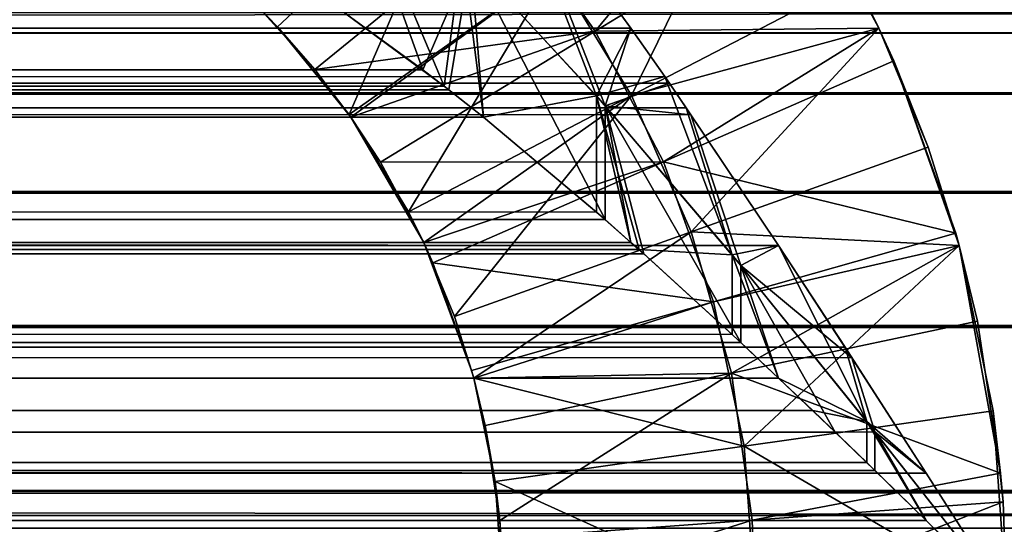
# Model space of a CAD drawing. Extents: x 3 to 600, y 3 to 274.
# Tile 586 of 622: x 558.808 to 559.982, y 272.099 to 272.701. Entities that reach past the tile are written whole.
import ezdxf

# ---------------------------------------------------------------- set-up
doc = ezdxf.new("R2010")
doc.units = 0

msp = doc.modelspace()

# ---------------------------------------------------------------- linework, layer by layer
for points in [[(559.384644, 272.899353, 99.969955), (43.43301, 272.691223, 99.852295), (559.361023, 272.929993, 99.990959)], [(43.43301, 272.691223, 99.852295), (43.463768, 272.73465, 99.87355), (559.361023, 272.929993, 99.990959)], [(43.474167, 272.749146, 241.518982), (559.536987, 272.691223, 241.547714), (43.608994, 272.929932, 241.408951)], [(559.536987, 272.691223, 241.547714), (559.39325, 272.888092, 241.4375), (43.608994, 272.929932, 241.408951)], [(559.288757, 272.641541, 240.875336), (559.184998, 272.717102, 240.807114), (559.184998, 272.92923, 241.019241)], [(559.288757, 272.641541, 240.875336), (559.184998, 272.92923, 241.019241), (559.34552, 272.773499, 241.152069)], [(559.184998, 272.92923, 100.380753), (559.184998, 272.717102, 100.592888), (559.314209, 272.621979, 100.509132)], [(559.184998, 272.92923, 100.380753), (559.314209, 272.621979, 100.509132), (559.335876, 272.783478, 100.255219)], [(559.494324, 272.687592, 240.685822), (559.69397, 272.929932, 240.649002), (559.392395, 272.831604, 240.608002)], [(559.445679, 272.761536, 100.753204), (559.69397, 272.929932, 100.750999), (559.537781, 272.610779, 100.67527)], [(559.494324, 272.687592, 240.685822), (559.750366, 272.843964, 240.685822), (559.69397, 272.929932, 240.649002)], [(559.537781, 272.610779, 100.67527), (559.69397, 272.929932, 100.750999), (559.803833, 272.74942, 100.67527)], [(559.536987, 272.691223, 99.85228), (43.43301, 272.691223, 99.852295), (559.384644, 272.899353, 99.969955)], [(559.334839, 272.897583, 100.830597), (559.115662, 272.692749, 100.830597), (559.092102, 272.717102, 100.849998)], [(559.200867, 272.588104, 100.753204), (559.115662, 272.692749, 100.830597), (559.334839, 272.897583, 100.830597)], [(559.445679, 272.761536, 100.753204), (559.200867, 272.588104, 100.753204), (559.334839, 272.897583, 100.830597)], [(559.49585, 272.610535, 100.147064), (559.384644, 272.899353, 99.969955), (559.335876, 272.783478, 100.255219)], [(559.536987, 272.691223, 99.85228), (559.384644, 272.899353, 99.969955), (559.49585, 272.610535, 100.147064)], [(559.39325, 272.888092, 241.4375), (559.506226, 272.598755, 241.258987), (559.34552, 272.773499, 241.152069)], [(559.536987, 272.691223, 241.547714), (559.506226, 272.598755, 241.258987), (559.39325, 272.888092, 241.4375)], [(559.494324, 272.687592, 240.685822), (559.832703, 272.691223, 240.748001), (559.750366, 272.843964, 240.685822)], [(559.832703, 272.691223, 240.748001), (559.832703, 272.691223, 100.652), (559.750366, 272.843964, 240.685822)], [(559.750366, 272.843964, 240.685822), (559.832703, 272.691223, 100.652), (559.803833, 272.74942, 100.67527)], [(559.392395, 272.831604, 240.608002), (559.092102, 272.717102, 240.550003), (559.159912, 272.641998, 240.608002)], [(559.392395, 272.831604, 240.608002), (559.159912, 272.641998, 240.608002), (559.494324, 272.687592, 240.685822)], [(559.361023, 272.584991, 100.481842), (559.335876, 272.783478, 100.255219), (559.314209, 272.621979, 100.509132)], [(559.49585, 272.610535, 100.147064), (559.335876, 272.783478, 100.255219), (559.361023, 272.584991, 100.481842)], [(559.34552, 272.773499, 241.152069), (559.319763, 272.617645, 240.894196), (559.288757, 272.641541, 240.875336)], [(559.34552, 272.773499, 241.152069), (559.361023, 272.584991, 240.918152), (559.319763, 272.617645, 240.894196)], [(559.506226, 272.598755, 241.258987), (559.506226, 272.462891, 240.991547), (559.34552, 272.773499, 241.152069)], [(559.34552, 272.773499, 241.152069), (559.506226, 272.462891, 240.991547), (559.361023, 272.584991, 240.918152)], [(559.203064, 272.584961, 100.750999), (559.200867, 272.588104, 100.753204), (559.445679, 272.761536, 100.753204)], [(559.445679, 272.761536, 100.753204), (559.27179, 272.472137, 100.67527), (559.203064, 272.584961, 100.750999)], [(559.537781, 272.610779, 100.67527), (559.27179, 272.472137, 100.67527), (559.445679, 272.761536, 100.753204)], [(43.43301, 272.691223, 241.547699), (559.536987, 272.691223, 241.547714), (43.474167, 272.749146, 241.518982)], [(559.537781, 272.610779, 100.67527), (559.803833, 272.74942, 100.67527), (559.832703, 272.691223, 100.652)], [(563.484985, 272.685669, 258.272156), (38.785011, 272.685669, 258.272156), (38.785011, 272.709991, 258.549988)], [(563.484985, 272.685669, 258.272156), (38.785011, 272.709991, 258.549988), (563.484985, 272.709991, 258.549988)], [(39.485008, 272.685669, 34.627834), (563.484985, 272.685669, 34.627834), (563.484985, 272.709991, 34.349998)], [(39.485008, 272.685669, 34.627834), (563.484985, 272.709991, 34.349998), (39.485008, 272.709991, 34.349998)], [(39.885014, 272.109985, 270.950012), (561.484985, 272.109985, 270.950012), (39.885014, 272.709991, 270.950012)], [(39.885014, 272.709991, 270.950012), (561.484985, 272.109985, 270.950012), (561.484985, 272.709991, 270.950012)], [(561.484985, 272.109985, 21.949999), (41.485012, 272.109985, 21.949999), (561.484985, 272.709991, 21.949999)], [(561.484985, 272.709991, 21.949999), (41.485012, 272.109985, 21.949999), (41.485012, 272.709991, 21.949999)], [(559.184998, 272.717102, 240.807114), (559.288757, 272.641541, 240.875336), (43.608994, 272.584961, 240.918106)], [(43.608994, 272.584961, 240.918106), (43.634148, 272.60498, 240.903671), (559.184998, 272.717102, 240.807114)], [(43.624462, 272.59729, 100.490707), (559.361023, 272.584991, 100.481842), (43.785007, 272.717102, 100.592888)], [(559.184998, 272.717102, 240.807114), (43.634148, 272.60498, 240.903671), (43.785007, 272.717102, 240.807114)], [(559.361023, 272.584991, 100.481842), (559.314209, 272.621979, 100.509132), (43.785007, 272.717102, 100.592888)], [(43.785007, 272.717102, 100.592888), (559.314209, 272.621979, 100.509132), (559.184998, 272.717102, 100.592888)], [(532.420654, 263.709991, 20.949999), (568.045654, 263.709991, 20.949999), (568.045654, 272.709991, 20.949999)], [(532.420654, 263.709991, 20.949999), (568.045654, 272.709991, 20.949999), (532.420654, 272.709991, 20.949999)], [(532.420654, 263.709991, 19.949999), (532.420654, 272.709991, 19.949999), (568.045654, 272.709991, 19.949999)], [(532.420654, 263.709991, 19.949999), (568.045654, 272.709991, 19.949999), (568.045654, 263.709991, 19.949999)], [(532.420654, 263.709991, 272.950012), (568.045654, 263.709991, 272.950012), (568.045654, 272.709991, 272.950012)], [(532.420654, 263.709991, 272.950012), (568.045654, 272.709991, 272.950012), (532.420654, 272.709991, 272.950012)], [(532.420654, 263.709991, 271.950012), (532.420654, 272.709991, 271.950012), (568.045654, 272.709991, 271.950012)], [(532.420654, 263.709991, 271.950012), (568.045654, 272.709991, 271.950012), (568.045654, 263.709991, 271.950012)], [(559.115662, 272.692749, 100.830597), (559.159912, 272.641998, 240.608002), (559.092102, 272.717102, 100.849998)], [(559.092102, 272.717102, 100.849998), (559.159912, 272.641998, 240.608002), (559.092102, 272.717102, 240.550003)], [(563.484985, 272.613495, 258.002777), (38.785011, 272.613495, 258.002777), (38.785011, 272.685669, 258.272156)], [(563.484985, 272.613495, 258.002777), (38.785011, 272.685669, 258.272156), (563.484985, 272.685669, 258.272156)], [(39.485008, 272.613495, 34.897232), (563.484985, 272.613495, 34.897232), (563.484985, 272.685669, 34.627834)], [(39.485008, 272.613495, 34.897232), (563.484985, 272.685669, 34.627834), (39.485008, 272.685669, 34.627834)], [(559.536987, 272.691223, 99.85228), (559.577271, 272.633453, 99.826469), (43.256996, 272.432159, 99.756775)], [(43.256996, 272.432159, 99.756775), (43.302147, 272.500122, 99.776962), (559.536987, 272.691223, 99.85228)], [(559.536987, 272.691223, 99.85228), (43.302147, 272.500122, 99.776962), (43.43301, 272.691223, 99.852295)], [(559.713013, 272.43219, 241.64328), (43.43301, 272.691223, 241.547699), (43.31258, 272.515686, 241.617935)], [(559.608459, 272.588013, 241.591934), (43.43301, 272.691223, 241.547699), (559.713013, 272.43219, 241.64328)], [(559.608459, 272.588013, 241.591934), (559.582825, 272.625458, 241.576889), (43.43301, 272.691223, 241.547699)], [(43.43301, 272.691223, 241.547699), (559.582825, 272.625458, 241.576889), (559.536987, 272.691223, 241.547714)], [(559.200867, 272.588104, 100.753204), (559.203064, 272.584961, 240.649002), (559.115662, 272.692749, 100.830597)], [(559.115662, 272.692749, 100.830597), (559.203064, 272.584961, 240.649002), (559.159912, 272.641998, 240.608002)], [(559.159912, 272.641998, 240.608002), (559.203064, 272.584961, 240.649002), (559.494324, 272.687592, 240.685822)], [(559.494324, 272.687592, 240.685822), (559.203064, 272.584961, 240.649002), (559.238342, 272.531219, 240.685822)], [(559.494324, 272.687592, 240.685822), (559.238342, 272.531219, 240.685822), (559.575623, 272.53183, 240.763321)], [(559.575623, 272.53183, 240.763321), (559.832703, 272.691223, 240.748001), (559.494324, 272.687592, 240.685822)], [(559.49585, 272.610535, 100.147064), (559.577271, 272.633453, 99.826469), (559.536987, 272.691223, 99.85228)], [(559.536987, 272.691223, 241.547714), (559.582825, 272.625458, 241.576889), (559.506226, 272.598755, 241.258987)], [(559.537781, 272.610779, 100.67527), (559.832703, 272.691223, 100.652), (559.608887, 272.448303, 100.597046)], [(559.575623, 272.53183, 240.763321), (559.850403, 272.652252, 240.763321), (559.832703, 272.691223, 240.748001)], [(559.608887, 272.448303, 100.597046), (559.832703, 272.691223, 100.652), (559.891296, 272.549469, 100.597046)], [(559.850403, 272.652252, 240.763321), (559.891296, 272.549469, 100.597046), (559.832703, 272.691223, 240.748001)], [(559.832703, 272.691223, 240.748001), (559.891296, 272.549469, 100.597046), (559.832703, 272.691223, 100.652)], [(559.924194, 272.446716, 240.841599), (559.850403, 272.652252, 240.763321), (559.575623, 272.53183, 240.763321)], [(559.924194, 272.446716, 240.841599), (559.928223, 272.432159, 100.553001), (559.850403, 272.652252, 240.763321)], [(559.850403, 272.652252, 240.763321), (559.928223, 272.432159, 100.553001), (559.891296, 272.549469, 100.597046)], [(43.608994, 272.584961, 240.918106), (559.288757, 272.641541, 240.875336), (559.319763, 272.617645, 240.894196)], [(43.256996, 272.432159, 99.756775), (559.577271, 272.633453, 99.826469), (559.602783, 272.596375, 99.811325)], [(559.49585, 272.610535, 100.147064), (559.657471, 272.420868, 100.066658), (559.577271, 272.633453, 99.826469)], [(559.506226, 272.598755, 241.258987), (559.582825, 272.625458, 241.576889), (559.608459, 272.588013, 241.591934)], [(559.657471, 272.420868, 100.066658), (559.602783, 272.596375, 99.811325), (559.577271, 272.633453, 99.826469)], [(563.484985, 272.495636, 257.75), (38.785011, 272.495636, 257.75), (38.785011, 272.613495, 258.002777)], [(563.484985, 272.495636, 257.75), (38.785011, 272.613495, 258.002777), (563.484985, 272.613495, 258.002777)], [(39.485008, 272.495636, 35.149998), (563.484985, 272.495636, 35.149998), (563.484985, 272.613495, 34.897232)], [(39.485008, 272.495636, 35.149998), (563.484985, 272.613495, 34.897232), (39.485008, 272.613495, 34.897232)], [(43.608994, 272.584961, 240.918106), (559.319763, 272.617645, 240.894196), (559.361023, 272.584991, 240.918152)], [(559.537781, 272.610779, 100.67527), (559.289795, 272.43576, 100.652), (559.27179, 272.472137, 100.67527)], [(559.326416, 272.347168, 100.597046), (559.289795, 272.43576, 100.652), (559.537781, 272.610779, 100.67527)], [(559.608887, 272.448303, 100.597046), (559.326416, 272.347168, 100.597046), (559.537781, 272.610779, 100.67527)], [(559.361023, 272.584991, 100.481842), (559.49585, 272.471954, 100.413109), (559.49585, 272.610535, 100.147064)], [(559.49585, 272.610535, 100.147064), (559.49585, 272.471954, 100.413109), (559.536987, 272.43576, 100.395172)], [(559.49585, 272.610535, 100.147064), (559.536987, 272.43576, 100.395172), (559.546631, 272.427216, 100.391197)], [(559.546631, 272.427216, 100.391197), (559.657471, 272.420868, 100.066658), (559.49585, 272.610535, 100.147064)], [(43.256996, 272.432159, 99.756775), (559.602783, 272.596375, 99.811325), (559.713013, 272.43219, 99.756706)], [(43.608994, 272.584961, 100.481895), (559.361023, 272.584991, 100.481842), (43.624462, 272.59729, 100.490707)], [(559.536987, 272.43576, 241.004822), (559.506226, 272.462891, 240.991547), (559.506226, 272.598755, 241.258987)], [(559.667847, 272.408203, 241.337463), (559.667847, 272.316315, 241.051926), (559.506226, 272.598755, 241.258987)], [(559.506226, 272.598755, 241.258987), (559.667847, 272.316315, 241.051926), (559.552185, 272.422241, 241.011063)], [(559.506226, 272.598755, 241.258987), (559.552185, 272.422241, 241.011063), (559.536987, 272.43576, 241.004822)], [(559.506226, 272.598755, 241.258987), (559.608459, 272.588013, 241.591934), (559.667847, 272.408203, 241.337463)], [(559.657471, 272.420868, 100.066658), (559.713013, 272.43219, 99.756706), (559.602783, 272.596375, 99.811325)], [(559.506226, 272.462891, 240.991547), (43.43301, 272.43576, 241.004822), (559.361023, 272.584991, 240.918152)], [(559.361023, 272.584991, 240.918152), (43.43301, 272.43576, 241.004822), (43.474167, 272.471954, 240.986862)], [(43.463768, 272.462891, 100.40847), (559.536987, 272.43576, 100.395172), (43.608994, 272.584961, 100.481895)], [(559.361023, 272.584991, 240.918152), (43.474167, 272.471954, 240.986862), (43.608994, 272.584961, 240.918106)], [(43.608994, 272.584961, 100.481895), (559.49585, 272.471954, 100.413109), (559.361023, 272.584991, 100.481842)], [(559.536987, 272.43576, 100.395172), (559.49585, 272.471954, 100.413109), (43.608994, 272.584961, 100.481895)], [(559.200867, 272.588104, 100.753204), (559.203064, 272.584961, 100.750999), (559.203064, 272.584961, 240.649002)], [(559.27179, 272.472137, 100.67527), (559.289795, 272.43576, 240.748001), (559.203064, 272.584961, 100.750999)], [(559.203064, 272.584961, 100.750999), (559.289795, 272.43576, 240.748001), (559.238342, 272.531219, 240.685822)], [(559.203064, 272.584961, 100.750999), (559.238342, 272.531219, 240.685822), (559.203064, 272.584961, 240.649002)], [(559.667847, 272.408203, 241.337463), (559.608459, 272.588013, 241.591934), (559.713013, 272.43219, 241.64328)], [(559.608887, 272.448303, 100.597046), (559.891296, 272.549469, 100.597046), (559.928223, 272.432159, 100.553001)], [(559.575623, 272.53183, 240.763321), (559.238342, 272.531219, 240.685822), (559.289795, 272.43576, 240.748001)], [(559.289795, 272.43576, 240.748001), (559.300903, 272.411407, 240.763321), (559.575623, 272.53183, 240.763321)], [(559.575623, 272.53183, 240.763321), (559.300903, 272.411407, 240.763321), (559.635559, 272.364807, 240.841599)], [(559.575623, 272.53183, 240.763321), (559.635559, 272.364807, 240.841599), (559.924194, 272.446716, 240.841599)], [(559.713013, 272.43219, 241.64328), (43.31258, 272.515686, 241.617935), (43.256996, 272.432159, 241.643219)], [(563.484985, 272.335663, 257.521545), (38.785011, 272.335663, 257.521545), (38.785011, 272.495636, 257.75)], [(563.484985, 272.335663, 257.521545), (38.785011, 272.495636, 257.75), (563.484985, 272.495636, 257.75)], [(39.485008, 272.335663, 35.378456), (563.484985, 272.335663, 35.378456), (563.484985, 272.495636, 35.149998)], [(39.485008, 272.335663, 35.378456), (563.484985, 272.495636, 35.149998), (39.485008, 272.495636, 35.149998)], [(559.27179, 272.472137, 100.67527), (559.289795, 272.43576, 100.652), (559.289795, 272.43576, 240.748001)], [(559.506226, 272.462891, 240.991547), (559.536987, 272.43576, 241.004822), (43.43301, 272.43576, 241.004822)], [(43.43301, 272.43576, 100.39518), (559.536987, 272.43576, 100.395172), (43.463768, 272.462891, 100.40847)], [(559.608887, 272.448303, 100.597046), (559.349487, 272.273834, 100.553001), (559.326416, 272.347168, 100.597046)], [(559.656677, 272.279572, 100.519691), (559.349487, 272.273834, 100.553001), (559.608887, 272.448303, 100.597046)], [(559.928223, 272.432159, 100.553001), (559.656677, 272.279572, 100.519691), (559.608887, 272.448303, 100.597046)], [(43.31255, 272.32605, 241.048721), (559.536987, 272.43576, 241.004822), (43.256996, 272.273834, 241.064514)], [(43.256996, 272.273834, 241.064514), (559.536987, 272.43576, 241.004822), (559.552185, 272.422241, 241.011063)], [(559.713013, 272.273865, 100.335442), (43.43301, 272.43576, 100.39518), (43.302147, 272.316315, 100.348099)], [(43.43301, 272.43576, 241.004822), (559.536987, 272.43576, 241.004822), (43.31255, 272.32605, 241.048721)], [(559.657471, 272.32605, 100.351265), (43.43301, 272.43576, 100.39518), (559.713013, 272.273865, 100.335442)], [(559.657471, 272.32605, 100.351265), (559.546631, 272.427216, 100.391197), (43.43301, 272.43576, 100.39518)], [(43.43301, 272.43576, 100.39518), (559.546631, 272.427216, 100.391197), (559.536987, 272.43576, 100.395172)], [(559.326416, 272.347168, 100.597046), (559.346985, 272.282928, 240.841599), (559.289795, 272.43576, 100.652)], [(559.289795, 272.43576, 100.652), (559.346985, 272.282928, 240.841599), (559.300903, 272.411407, 240.763321)], [(559.289795, 272.43576, 100.652), (559.300903, 272.411407, 240.763321), (559.289795, 272.43576, 240.748001)], [(559.924194, 272.446716, 240.841599), (559.635559, 272.364807, 240.841599), (559.928223, 272.432159, 240.847)], [(559.924194, 272.446716, 240.841599), (559.928223, 272.432159, 240.847), (559.928223, 272.432159, 100.553001)], [(43.256996, 272.432159, 99.756775), (559.713013, 272.43219, 99.756706), (43.14217, 272.255859, 99.719093)], [(43.14217, 272.255859, 99.719093), (559.713013, 272.43219, 99.756706), (559.792358, 272.31076, 99.728523)], [(43.151825, 272.270844, 241.678497), (559.888977, 272.160553, 241.692902), (43.256996, 272.432159, 241.643219)], [(43.256996, 272.432159, 241.643219), (559.800476, 272.298218, 241.673813), (559.713013, 272.43219, 241.64328)], [(43.256996, 272.432159, 241.643219), (559.888977, 272.160553, 241.692902), (559.800476, 272.298218, 241.673813)], [(559.546631, 272.427216, 100.391197), (559.657471, 272.32605, 100.351265), (559.657471, 272.420868, 100.066658)], [(559.928223, 272.432159, 240.847), (559.635559, 272.364807, 240.841599), (559.672058, 272.192535, 240.919281)], [(559.950134, 272.341797, 100.519691), (559.656677, 272.279572, 100.519691), (559.928223, 272.432159, 100.553001)], [(559.818176, 272.221924, 100.017464), (559.713013, 272.43219, 99.756706), (559.657471, 272.420868, 100.066658)], [(559.667847, 272.408203, 241.337463), (559.713013, 272.43219, 241.64328), (559.800476, 272.298218, 241.673813)], [(559.672058, 272.192535, 240.919281), (559.969055, 272.23465, 240.919281), (559.928223, 272.432159, 240.847)], [(559.818176, 272.221924, 100.017464), (559.792358, 272.31076, 99.728523), (559.713013, 272.43219, 99.756706)], [(559.969055, 272.23465, 240.919281), (559.977844, 272.160553, 100.454002), (559.928223, 272.432159, 240.847)], [(559.928223, 272.432159, 240.847), (559.977844, 272.160553, 100.454002), (559.950134, 272.341797, 100.519691)], [(559.928223, 272.432159, 240.847), (559.950134, 272.341797, 100.519691), (559.928223, 272.432159, 100.553001)], [(43.256996, 272.273834, 241.064514), (559.552185, 272.422241, 241.011063), (559.667847, 272.316315, 241.051926)], [(559.657471, 272.420868, 100.066658), (559.657471, 272.32605, 100.351265), (559.713013, 272.273865, 100.335442)], [(559.657471, 272.420868, 100.066658), (559.713013, 272.273865, 100.335442), (559.818176, 272.221924, 100.017464)], [(559.346985, 272.282928, 240.841599), (559.635559, 272.364807, 240.841599), (559.300903, 272.411407, 240.763321)], [(559.82782, 272.209778, 241.384476), (559.780579, 272.20932, 241.079926), (559.667847, 272.408203, 241.337463)], [(559.780579, 272.20932, 241.079926), (559.713013, 272.273865, 241.06456), (559.667847, 272.408203, 241.337463)], [(559.667847, 272.408203, 241.337463), (559.713013, 272.273865, 241.06456), (559.667847, 272.316315, 241.051926)], [(559.800476, 272.298218, 241.673813), (559.82782, 272.209778, 241.384476), (559.667847, 272.408203, 241.337463)], [(559.349487, 272.273834, 240.847), (559.635559, 272.364807, 240.841599), (559.346985, 272.282928, 240.841599)], [(559.349487, 272.273834, 240.847), (559.672058, 272.192535, 240.919281), (559.635559, 272.364807, 240.841599)], [(559.349487, 272.273834, 100.553001), (559.349487, 272.273834, 240.847), (559.326416, 272.347168, 100.597046)], [(559.326416, 272.347168, 100.597046), (559.349487, 272.273834, 240.847), (559.346985, 272.282928, 240.841599)], [(559.977844, 272.160553, 100.454002), (559.656677, 272.279572, 100.519691), (559.950134, 272.341797, 100.519691)], [(563.484985, 272.138428, 257.324341), (38.785011, 272.138428, 257.324341), (38.785011, 272.335663, 257.521545)], [(563.484985, 272.138428, 257.324341), (38.785011, 272.335663, 257.521545), (563.484985, 272.335663, 257.521545)], [(39.485008, 272.138428, 35.575665), (563.484985, 272.138428, 35.575665), (563.484985, 272.335663, 35.378456)], [(39.485008, 272.138428, 35.575665), (563.484985, 272.335663, 35.378456), (39.485008, 272.335663, 35.378456)], [(43.14217, 272.255859, 99.719093), (559.792358, 272.31076, 99.728523), (559.888977, 272.160553, 99.707092)], [(559.667847, 272.316315, 241.051926), (559.713013, 272.273865, 241.06456), (43.256996, 272.273834, 241.064514)], [(559.713013, 272.273865, 100.335442), (43.302147, 272.316315, 100.348099), (43.256996, 272.273834, 100.335487)], [(559.888977, 272.160553, 99.707092), (559.792358, 272.31076, 99.728523), (559.818176, 272.221924, 100.017464)], [(559.888977, 272.160553, 241.692902), (559.82782, 272.209778, 241.384476), (559.800476, 272.298218, 241.673813)], [(43.14217, 272.163666, 100.311935), (559.888977, 272.104095, 100.304436), (43.256996, 272.273834, 100.335487)], [(43.256996, 272.273834, 241.064514), (559.713013, 272.273865, 241.06456), (43.151825, 272.173004, 241.086563)], [(43.151825, 272.173004, 241.086563), (559.713013, 272.273865, 241.06456), (559.780579, 272.20932, 241.079926)], [(559.753723, 272.235077, 100.325661), (559.713013, 272.273865, 100.335442), (43.256996, 272.273834, 100.335487)], [(43.256996, 272.273834, 100.335487), (559.888977, 272.104095, 100.304436), (559.818176, 272.173035, 100.313377)], [(43.256996, 272.273834, 100.335487), (559.818176, 272.173035, 100.313377), (559.753723, 272.235077, 100.325661)], [(559.656677, 272.279572, 100.519691), (559.363159, 272.217377, 100.519691), (559.349487, 272.273834, 100.553001)], [(559.375061, 272.150391, 240.919281), (559.672058, 272.192535, 240.919281), (559.349487, 272.273834, 240.847)], [(559.363159, 272.217377, 100.519691), (559.375061, 272.150391, 240.919281), (559.349487, 272.273834, 100.553001)], [(559.349487, 272.273834, 100.553001), (559.375061, 272.150391, 240.919281), (559.349487, 272.273834, 240.847)], [(559.380554, 272.104095, 100.454002), (559.363159, 272.217377, 100.519691), (559.656677, 272.279572, 100.519691)], [(559.681519, 272.104431, 100.441666), (559.380554, 272.104095, 100.454002), (559.656677, 272.279572, 100.519691)], [(559.681519, 272.104431, 100.441666), (559.656677, 272.279572, 100.519691), (559.977844, 272.160553, 100.454002)], [(559.818176, 272.221924, 100.017464), (559.713013, 272.273865, 100.335442), (559.753723, 272.235077, 100.325661)], [(42.984993, 272.009979, 241.699997), (559.888977, 272.160553, 241.692902), (43.151825, 272.270844, 241.678497)], [(42.984993, 272.009979, 99.699997), (43.14217, 272.255859, 99.719093), (559.984985, 272.009979, 99.699997)], [(559.984985, 272.009979, 99.699997), (43.14217, 272.255859, 99.719093), (559.888977, 272.160553, 99.707092)], [(559.672058, 272.192535, 240.919281), (559.984985, 272.009979, 241), (559.969055, 272.23465, 240.919281)], [(559.818176, 272.221924, 100.017464), (559.753723, 272.235077, 100.325661), (559.818176, 272.173035, 100.313377)], [(559.969055, 272.23465, 240.919281), (559.984985, 272.009979, 241), (559.984985, 272.009979, 100.400002)], [(559.984985, 272.009979, 100.400002), (559.980774, 272.126221, 100.441666), (559.969055, 272.23465, 240.919281)], [(559.969055, 272.23465, 240.919281), (559.980774, 272.126221, 100.441666), (559.977844, 272.160553, 100.454002)], [(559.363159, 272.217377, 100.519691), (559.380554, 272.104095, 100.454002), (559.375061, 272.150391, 240.919281)], [(559.984985, 272.009979, 99.999992), (559.888977, 272.160553, 99.707092), (559.818176, 272.221924, 100.017464)], [(559.984985, 272.009979, 99.999992), (559.818176, 272.221924, 100.017464), (559.888977, 272.104095, 100.304436)], [(559.888977, 272.104095, 100.304436), (559.818176, 272.221924, 100.017464), (559.818176, 272.173035, 100.313377)], [(43.151825, 272.173004, 241.086563), (559.780579, 272.20932, 241.079926), (559.82782, 272.163666, 241.08812)], [(559.82782, 272.209778, 241.384476), (559.82782, 272.163666, 241.08812), (559.780579, 272.20932, 241.079926)], [(559.984985, 272.009979, 241.400009), (559.984985, 272.009979, 241.099991), (559.82782, 272.209778, 241.384476)], [(559.82782, 272.209778, 241.384476), (559.984985, 272.009979, 241.099991), (559.888977, 272.104095, 241.095551)], [(559.82782, 272.209778, 241.384476), (559.888977, 272.104095, 241.095551), (559.82782, 272.163666, 241.08812)], [(559.888977, 272.160553, 241.692902), (559.984985, 272.009979, 241.400009), (559.82782, 272.209778, 241.384476)], [(559.375061, 272.150391, 240.919281), (559.684998, 272.009979, 241), (559.672058, 272.192535, 240.919281)], [(559.684998, 272.009979, 241), (559.984985, 272.009979, 241), (559.672058, 272.192535, 240.919281)], [(43.151825, 272.173004, 241.086563), (559.984985, 272.009979, 241.099991), (42.984993, 272.009979, 241.099991)], [(559.82782, 272.163666, 241.08812), (559.888977, 272.104095, 241.095551), (43.151825, 272.173004, 241.086563)], [(43.151825, 272.173004, 241.086563), (559.888977, 272.104095, 241.095551), (559.984985, 272.009979, 241.099991)], [(42.984993, 272.009979, 100.299995), (559.888977, 272.104095, 100.304436), (43.14217, 272.163666, 100.311935)], [(559.984985, 272.009979, 241.699997), (559.888977, 272.160553, 241.692902), (42.984993, 272.009979, 241.699997)], [(559.977844, 272.160553, 100.454002), (559.980774, 272.126221, 100.441666), (559.681519, 272.104431, 100.441666)], [(559.984985, 272.009979, 241.699997), (559.984985, 272.009979, 241.400009), (559.888977, 272.160553, 241.692902)], [(559.984985, 272.009979, 99.699997), (559.888977, 272.160553, 99.707092), (559.984985, 272.009979, 99.999992)], [(559.38501, 272.009979, 241), (559.684998, 272.009979, 241), (559.375061, 272.150391, 240.919281)], [(559.375061, 272.150391, 240.919281), (559.380554, 272.104095, 100.454002), (559.38501, 272.009979, 241)], [(563.484985, 271.909973, 257.164368), (38.785011, 271.909973, 257.164368), (38.785011, 272.138428, 257.324341)], [(563.484985, 271.909973, 257.164368), (38.785011, 272.138428, 257.324341), (563.484985, 272.138428, 257.324341)], [(39.485008, 271.909973, 35.735638), (563.484985, 271.909973, 35.735638), (563.484985, 272.138428, 35.575665)], [(39.485008, 271.909973, 35.735638), (563.484985, 272.138428, 35.575665), (39.485008, 272.138428, 35.575665)], [(559.980774, 272.126221, 100.441666), (559.684998, 272.009979, 100.400002), (559.681519, 272.104431, 100.441666)], [(559.980774, 272.126221, 100.441666), (559.984985, 272.009979, 100.400002), (559.684998, 272.009979, 100.400002)], [(563.484985, 272.109985, 258.549988), (38.785011, 272.109985, 258.549988), (563.484985, 272.094788, 258.376343)], [(563.484985, 272.094788, 258.376343), (38.785011, 272.109985, 258.549988), (38.785011, 272.094788, 258.376343)], [(38.785011, 272.109985, 258.549988), (563.484985, 272.109985, 258.549988), (563.484985, 272.109985, 268.950012)], [(563.484985, 272.109985, 268.950012), (561.484985, 272.109985, 270.950012), (38.785011, 272.109985, 258.549988)], [(38.785011, 272.109985, 258.549988), (561.484985, 272.109985, 270.950012), (39.885014, 272.109985, 270.950012)], [(39.485008, 272.109985, 34.349998), (563.484985, 272.109985, 34.349998), (39.485008, 272.094788, 34.523643)], [(39.485008, 272.094788, 34.523643), (563.484985, 272.109985, 34.349998), (563.484985, 272.094788, 34.523643)], [(563.484985, 272.109985, 34.349998), (39.485008, 272.109985, 34.349998), (39.485008, 272.109985, 23.949995)], [(563.484985, 272.109985, 34.349998), (39.485008, 272.109985, 23.949995), (563.484985, 272.109985, 23.949995)], [(563.484985, 272.109985, 23.949995), (39.485008, 272.109985, 23.949995), (41.485012, 272.109985, 21.949999)], [(563.484985, 272.109985, 23.949995), (41.485012, 272.109985, 21.949999), (561.484985, 272.109985, 21.949999)], [(559.984985, 272.009979, 100.299995), (559.888977, 272.104095, 100.304436), (42.984993, 272.009979, 100.299995)], [(559.382324, 272.082642, 100.441666), (559.380554, 272.104095, 100.454002), (559.681519, 272.104431, 100.441666)], [(559.38501, 272.009979, 241), (559.380554, 272.104095, 100.454002), (559.382324, 272.082642, 100.441666)], [(559.681519, 272.104431, 100.441666), (559.38501, 272.009979, 100.400002), (559.382324, 272.082642, 100.441666)], [(559.681519, 272.104431, 100.441666), (559.684998, 272.009979, 100.400002), (559.38501, 272.009979, 100.400002)], [(559.888977, 272.104095, 100.304436), (559.984985, 272.009979, 100.299995), (559.984985, 272.009979, 99.999992)]]:
    msp.add_3dface(points)

doc.saveas('drawing.dxf')
